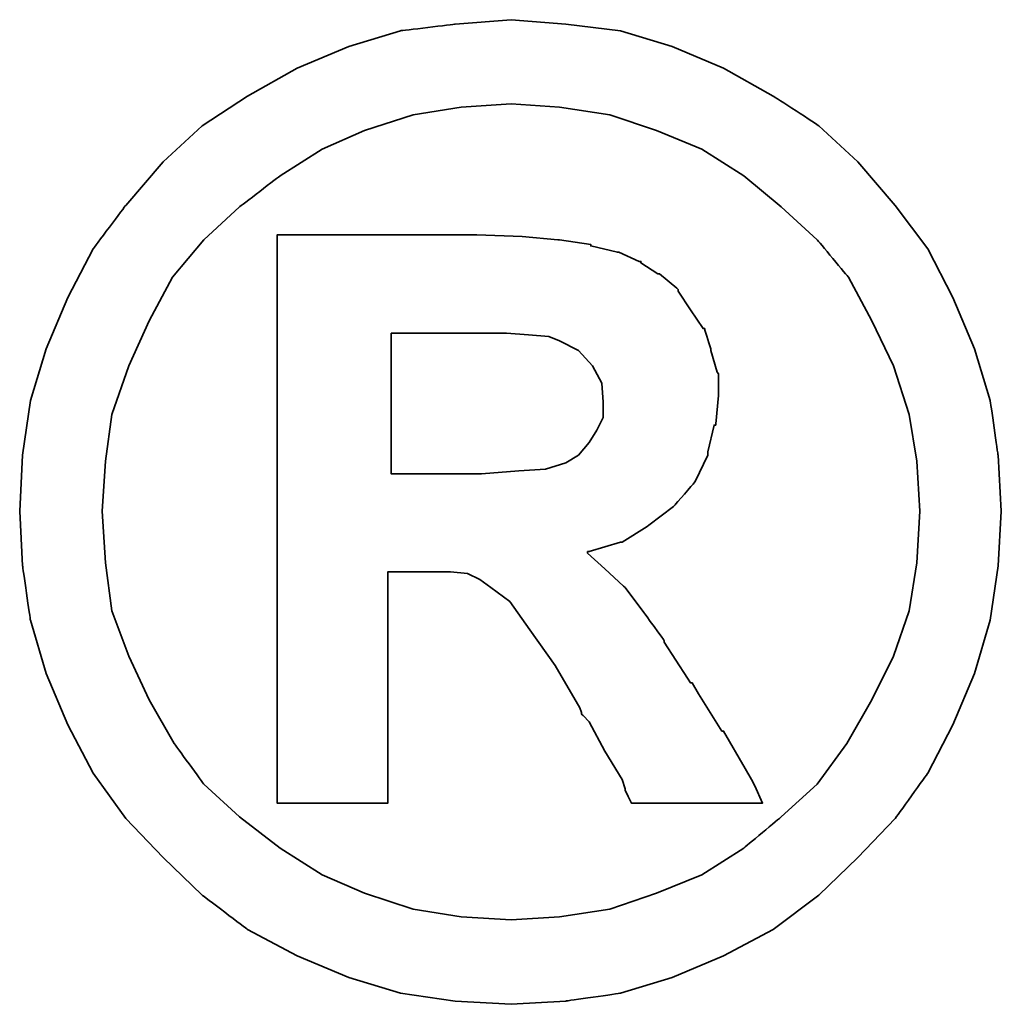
# Model space of a CAD drawing. Header units: millimetres. Extents: x 443 to 3685, y -1599 to 860.
# Tile 354 of 610: x 2865.41 to 2867.09, y -1564.66 to -1562.98. Entities that reach past the tile are written whole.
import ezdxf

# ---------------------------------------------------------------- set-up
doc = ezdxf.new("R2010")
doc.units = ezdxf.units.MM
doc.layers.add('DIM', color=4, linetype='CONTINUOUS')
doc.layers.add('layer 1', color=7, linetype='CONTINUOUS')

# ---------------------------------------------------------------- blocks, each defined once
blk = doc.blocks.new('TBI MOTION logo(完整正式版)')
at = {"layer": 'layer 1', "color": 22, "lineweight": 35}
for points, knots in [([(81.20634, 4.98624), (81.20634, 4.98624), (81.18649, 5.32862), (81.18649, 5.32862), (81.18649, 5.32862), (81.18649, 5.32862), (81.13886, 5.66206), (81.13886, 5.66206), (81.13886, 5.66206), (81.13886, 5.66206), (81.04359, 5.97764), (81.04359, 5.97764), (81.04359, 5.97764), (81.04359, 5.97764), (80.91061, 6.29124), (80.91061, 6.29124), (80.91061, 6.29124), (80.91061, 6.29124), (80.75778, 6.58697), (80.75778, 6.58697), (80.75778, 6.58697), (80.75778, 6.58697), (80.5593, 6.85294), (80.5593, 6.85294), (80.5593, 6.85294), (80.5593, 6.85294), (80.33105, 7.1189), (80.33105, 7.1189), (80.33105, 7.1189), (80.33105, 7.1189), (80.09287, 7.33921), (80.09287, 7.33921), (80.09287, 7.33921), (80.09287, 7.33921), (79.815, 7.51982), (79.815, 7.51982), (79.815, 7.51982), (79.815, 7.51982), (79.51133, 7.69051), (79.51133, 7.69051), (79.51133, 7.69051), (79.51133, 7.69051), (79.19773, 7.8235), (79.19773, 7.8235), (79.19773, 7.8235), (79.19773, 7.8235), (78.88215, 7.91877), (78.88215, 7.91877), (78.88215, 7.91877), (78.88215, 7.91877), (78.54871, 7.95846), (78.54871, 7.95846), (78.54871, 7.95846), (78.54871, 7.95846), (78.21526, 7.98625), (78.21526, 7.98625), (78.21526, 7.98625), (78.21526, 7.98625), (77.87388, 7.95846), (77.87388, 7.95846), (77.87388, 7.95846), (77.87388, 7.95846), (77.54044, 7.91877), (77.54044, 7.91877), (77.54044, 7.91877), (77.54044, 7.91877), (77.22485, 7.8235), (77.22485, 7.8235), (77.22485, 7.8235), (77.22485, 7.8235), (76.91027, 7.69051), (76.91027, 7.69051), (76.91027, 7.69051), (76.91027, 7.69051), (76.6056, 7.51982), (76.6056, 7.51982), (76.6056, 7.51982), (76.6056, 7.51982), (76.32972, 7.33921), (76.32972, 7.33921), (76.32972, 7.33921), (76.32972, 7.33921), (76.09154, 7.1189), (76.09154, 7.1189), (76.09154, 7.1189), (76.09154, 7.1189), (75.86329, 6.85294), (75.86329, 6.85294), (75.86329, 6.85294), (75.86329, 6.85294), (75.66382, 6.58697), (75.66382, 6.58697), (75.66382, 6.58697), (75.66382, 6.58697), (75.51099, 6.29124), (75.51099, 6.29124), (75.51099, 6.29124), (75.51099, 6.29124), (75.37702, 5.97764), (75.37702, 5.97764), (75.37702, 5.97764), (75.37702, 5.97764), (75.28175, 5.66206), (75.28175, 5.66206), (75.28175, 5.66206), (75.28175, 5.66206), (75.23411, 5.32862), (75.23411, 5.32862), (75.23411, 5.32862), (75.23411, 5.32862), (75.21625, 4.98624), (75.21625, 4.98624), (75.21625, 4.98624), (75.21625, 4.98624), (75.23411, 4.6528), (75.23411, 4.6528), (75.23411, 4.6528), (75.23411, 4.6528), (75.28175, 4.32035), (75.28175, 4.32035), (75.28175, 4.32035), (75.28175, 4.32035), (75.37702, 3.99583), (75.37702, 3.99583), (75.37702, 3.99583), (75.37702, 3.99583), (75.51099, 3.68224), (75.51099, 3.68224), (75.51099, 3.68224), (75.51099, 3.68224), (75.66382, 3.38749), (75.66382, 3.38749), (75.66382, 3.38749), (75.66382, 3.38749), (75.86329, 3.10963), (75.86329, 3.10963), (75.86329, 3.10963), (75.86329, 3.10963), (76.09154, 2.87145), (76.09154, 2.87145), (76.09154, 2.87145), (76.09154, 2.87145), (76.32972, 2.6432), (76.32972, 2.6432), (76.32972, 2.6432), (76.32972, 2.6432), (76.6056, 2.43381), (76.6056, 2.43381), (76.6056, 2.43381), (76.6056, 2.43381), (76.91027, 2.27205), (76.91027, 2.27205), (76.91027, 2.27205), (76.91027, 2.27205), (77.22485, 2.13906), (77.22485, 2.13906), (77.22485, 2.13906), (77.22485, 2.13906), (77.54044, 2.0438), (77.54044, 2.0438), (77.54044, 2.0438), (77.54044, 2.0438), (77.87388, 1.99616), (77.87388, 1.99616), (77.87388, 1.99616), (77.87388, 1.99616), (78.21526, 1.97631), (78.21526, 1.97631), (78.21526, 1.97631), (78.21526, 1.97631), (78.54871, 1.99616), (78.54871, 1.99616), (78.54871, 1.99616), (78.54871, 1.99616), (78.88215, 2.0438), (78.88215, 2.0438), (78.88215, 2.0438), (78.88215, 2.0438), (79.19773, 2.13906), (79.19773, 2.13906), (79.19773, 2.13906), (79.19773, 2.13906), (79.51133, 2.27205), (79.51133, 2.27205), (79.51133, 2.27205), (79.51133, 2.27205), (79.815, 2.43381), (79.815, 2.43381), (79.815, 2.43381), (79.815, 2.43381), (80.09287, 2.6432), (80.09287, 2.6432), (80.09287, 2.6432), (80.09287, 2.6432), (80.33105, 2.87145), (80.33105, 2.87145), (80.33105, 2.87145), (80.33105, 2.87145), (80.5593, 3.10963), (80.5593, 3.10963), (80.5593, 3.10963), (80.5593, 3.10963), (80.75778, 3.38749), (80.75778, 3.38749), (80.75778, 3.38749), (80.75778, 3.38749), (80.91061, 3.68224), (80.91061, 3.68224), (80.91061, 3.68224), (80.91061, 3.68224), (81.04359, 3.99583), (81.04359, 3.99583), (81.04359, 3.99583), (81.04359, 3.99583), (81.13886, 4.32035), (81.13886, 4.32035), (81.13886, 4.32035), (81.13886, 4.32035), (81.18649, 4.6528), (81.18649, 4.6528), (81.18649, 4.6528), (81.18649, 4.6528), (81.20634, 4.98624), (81.20634, 4.98624)], [0, 0, 0, 0, 0.0178571, 0.0178571, 0.0178571, 0.0178572, 0.0357143, 0.0357143, 0.0357143, 0.0357143, 0.0535714, 0.0535714, 0.0535714, 0.0535714, 0.0714286, 0.0714286, 0.0714286, 0.0714286, 0.0892857, 0.0892857, 0.0892857, 0.0892857, 0.1071429, 0.1071429, 0.1071429, 0.1071429, 0.125, 0.125, 0.125, 0.125, 0.1428571, 0.1428571, 0.1428571, 0.1428572, 0.1607143, 0.1607143, 0.1607143, 0.1607143, 0.1785714, 0.1785714, 0.1785714, 0.1785714, 0.1964286, 0.1964286, 0.1964286, 0.1964286, 0.2142857, 0.2142857, 0.2142857, 0.2142857, 0.2321429, 0.2321429, 0.2321429, 0.2321429, 0.25, 0.25, 0.25, 0.25, 0.2678571, 0.2678571, 0.2678571, 0.2678572, 0.2857143, 0.2857143, 0.2857143, 0.2857143, 0.3035714, 0.3035714, 0.3035714, 0.3035714, 0.3214286, 0.3214286, 0.3214286, 0.3214286, 0.3392857, 0.3392857, 0.3392857, 0.3392857, 0.3571429, 0.3571429, 0.3571429, 0.3571429, 0.375, 0.375, 0.375, 0.375, 0.3928571, 0.3928571, 0.3928571, 0.3928572, 0.4107143, 0.4107143, 0.4107143, 0.4107143, 0.4285714, 0.4285714, 0.4285714, 0.4285714, 0.4464286, 0.4464286, 0.4464286, 0.4464286, 0.4642857, 0.4642857, 0.4642857, 0.4642857, 0.4821429, 0.4821429, 0.4821429, 0.4821429, 0.5, 0.5, 0.5, 0.5, 0.5178571, 0.5178571, 0.5178571, 0.5178572, 0.5357143, 0.5357143, 0.5357143, 0.5357143, 0.5535714, 0.5535714, 0.5535714, 0.5535714, 0.5714286, 0.5714286, 0.5714286, 0.5714286, 0.5892857, 0.5892857, 0.5892857, 0.5892857, 0.6071429, 0.6071429, 0.6071429, 0.6071429, 0.625, 0.625, 0.625, 0.625, 0.6428571, 0.6428571, 0.6428571, 0.6428572, 0.6607143, 0.6607143, 0.6607143, 0.6607143, 0.6785714, 0.6785714, 0.6785714, 0.6785714, 0.6964286, 0.6964286, 0.6964286, 0.6964286, 0.7142857, 0.7142857, 0.7142857, 0.7142857, 0.7321429, 0.7321429, 0.7321429, 0.7321429, 0.75, 0.75, 0.75, 0.75, 0.7678571, 0.7678571, 0.7678571, 0.7678572, 0.7857143, 0.7857143, 0.7857143, 0.7857143, 0.8035714, 0.8035714, 0.8035714, 0.8035714, 0.8214286, 0.8214286, 0.8214286, 0.8214286, 0.8392857, 0.8392857, 0.8392857, 0.8392857, 0.8571429, 0.8571429, 0.8571429, 0.8571429, 0.875, 0.875, 0.875, 0.875, 0.8928571, 0.8928571, 0.8928571, 0.8928572, 0.9107143, 0.9107143, 0.9107143, 0.9107143, 0.9285714, 0.9285714, 0.9285714, 0.9285714, 0.9464286, 0.9464286, 0.9464286, 0.9464286, 0.9642857, 0.9642857, 0.9642857, 0.9642857, 0.9821429, 0.9821429, 0.9821429, 0.9821429, 1, 1, 1, 1]), ([(80.71014, 4.98624), (80.71014, 4.98624), (80.69129, 5.29091), (80.69129, 5.29091), (80.69129, 5.29091), (80.69129, 5.29091), (80.64464, 5.57672), (80.64464, 5.57672), (80.64464, 5.57672), (80.64464, 5.57672), (80.54937, 5.87245), (80.54937, 5.87245), (80.54937, 5.87245), (80.54937, 5.87245), (80.41639, 6.14833), (80.41639, 6.14833), (80.41639, 6.14833), (80.41639, 6.14833), (80.27349, 6.41429), (80.27349, 6.41429), (80.27349, 6.41429), (80.27349, 6.41429), (80.08295, 6.64255), (80.08295, 6.64255), (80.08295, 6.64255), (80.08295, 6.64255), (79.86264, 6.84301), (79.86264, 6.84301), (79.86264, 6.84301), (79.86264, 6.84301), (79.63439, 7.03355), (79.63439, 7.03355), (79.63439, 7.03355), (79.63439, 7.03355), (79.37835, 7.1963), (79.37835, 7.1963), (79.37835, 7.1963), (79.37835, 7.1963), (79.10246, 7.30944), (79.10246, 7.30944), (79.10246, 7.30944), (79.10246, 7.30944), (78.81665, 7.40471), (78.81665, 7.40471), (78.81665, 7.40471), (78.81665, 7.40471), (78.511, 7.45234), (78.511, 7.45234), (78.511, 7.45234), (78.511, 7.45234), (78.21526, 7.47219), (78.21526, 7.47219), (78.21526, 7.47219), (78.21526, 7.47219), (77.9106, 7.45234), (77.9106, 7.45234), (77.9106, 7.45234), (77.9106, 7.45234), (77.61685, 7.40471), (77.61685, 7.40471), (77.61685, 7.40471), (77.61685, 7.40471), (77.32012, 7.30944), (77.32012, 7.30944), (77.32012, 7.30944), (77.32012, 7.30944), (77.06309, 7.1963), (77.06309, 7.1963), (77.06309, 7.1963), (77.06309, 7.1963), (76.80606, 7.03355), (76.80606, 7.03355), (76.80606, 7.03355), (76.80606, 7.03355), (76.55797, 6.84301), (76.55797, 6.84301), (76.55797, 6.84301), (76.55797, 6.84301), (76.34063, 6.64255), (76.34063, 6.64255), (76.34063, 6.64255), (76.34063, 6.64255), (76.1491, 6.41429), (76.1491, 6.41429), (76.1491, 6.41429), (76.1491, 6.41429), (76.0062, 6.14833), (76.0062, 6.14833), (76.0062, 6.14833), (76.0062, 6.14833), (75.88314, 5.87245), (75.88314, 5.87245), (75.88314, 5.87245), (75.88314, 5.87245), (75.77794, 5.57672), (75.77794, 5.57672), (75.77794, 5.57672), (75.77794, 5.57672), (75.73924, 5.29091), (75.73924, 5.29091), (75.73924, 5.29091), (75.73924, 5.29091), (75.72039, 4.98624), (75.72039, 4.98624), (75.72039, 4.98624), (75.72039, 4.98624), (75.73924, 4.67165), (75.73924, 4.67165), (75.73924, 4.67165), (75.73924, 4.67165), (75.77794, 4.37791), (75.77794, 4.37791), (75.77794, 4.37791), (75.77794, 4.37791), (75.88314, 4.10102), (75.88314, 4.10102), (75.88314, 4.10102), (75.88314, 4.10102), (76.0062, 3.83407), (76.0062, 3.83407), (76.0062, 3.83407), (76.0062, 3.83407), (76.15902, 3.56811), (76.15902, 3.56811), (76.15902, 3.56811), (76.15902, 3.56811), (76.34063, 3.32001), (76.34063, 3.32001), (76.34063, 3.32001), (76.34063, 3.32001), (76.55797, 3.11955), (76.55797, 3.11955), (76.55797, 3.11955), (76.55797, 3.11955), (76.80606, 2.92901), (76.80606, 2.92901), (76.80606, 2.92901), (76.80606, 2.92901), (77.06309, 2.76725), (77.06309, 2.76725), (77.06309, 2.76725), (77.06309, 2.76725), (77.32012, 2.65412), (77.32012, 2.65412), (77.32012, 2.65412), (77.32012, 2.65412), (77.61685, 2.55786), (77.61685, 2.55786), (77.61685, 2.55786), (77.61685, 2.55786), (77.9106, 2.51022), (77.9106, 2.51022), (77.9106, 2.51022), (77.9106, 2.51022), (78.21526, 2.49137), (78.21526, 2.49137), (78.21526, 2.49137), (78.21526, 2.49137), (78.511, 2.51022), (78.511, 2.51022), (78.511, 2.51022), (78.511, 2.51022), (78.81665, 2.55786), (78.81665, 2.55786), (78.81665, 2.55786), (78.81665, 2.55786), (79.10246, 2.65412), (79.10246, 2.65412), (79.10246, 2.65412), (79.10246, 2.65412), (79.37835, 2.76725), (79.37835, 2.76725), (79.37835, 2.76725), (79.37835, 2.76725), (79.63439, 2.92901), (79.63439, 2.92901), (79.63439, 2.92901), (79.63439, 2.92901), (79.86264, 3.11955), (79.86264, 3.11955), (79.86264, 3.11955), (79.86264, 3.11955), (80.08295, 3.32001), (80.08295, 3.32001), (80.08295, 3.32001), (80.08295, 3.32001), (80.26356, 3.56811), (80.26356, 3.56811), (80.26356, 3.56811), (80.26356, 3.56811), (80.41639, 3.83407), (80.41639, 3.83407), (80.41639, 3.83407), (80.41639, 3.83407), (80.54937, 4.10102), (80.54937, 4.10102), (80.54937, 4.10102), (80.54937, 4.10102), (80.64464, 4.37791), (80.64464, 4.37791), (80.64464, 4.37791), (80.64464, 4.37791), (80.69129, 4.67165), (80.69129, 4.67165), (80.69129, 4.67165), (80.69129, 4.67165), (80.71014, 4.98624), (80.71014, 4.98624)], [0, 0, 0, 0, 0.0192308, 0.0192308, 0.0192308, 0.0192308, 0.0384615, 0.0384615, 0.0384615, 0.0384615, 0.0576923, 0.0576923, 0.0576923, 0.0576923, 0.0769231, 0.0769231, 0.0769231, 0.0769231, 0.0961538, 0.0961538, 0.0961538, 0.0961539, 0.1153846, 0.1153846, 0.1153846, 0.1153846, 0.1346154, 0.1346154, 0.1346154, 0.1346154, 0.1538462, 0.1538462, 0.1538462, 0.1538462, 0.1730769, 0.1730769, 0.1730769, 0.1730769, 0.1923077, 0.1923077, 0.1923077, 0.1923077, 0.2115385, 0.2115385, 0.2115385, 0.2115385, 0.2307692, 0.2307692, 0.2307692, 0.2307692, 0.25, 0.25, 0.25, 0.25, 0.2692308, 0.2692308, 0.2692308, 0.2692308, 0.2884615, 0.2884615, 0.2884615, 0.2884615, 0.3076923, 0.3076923, 0.3076923, 0.3076923, 0.3269231, 0.3269231, 0.3269231, 0.3269231, 0.3461538, 0.3461538, 0.3461538, 0.3461539, 0.3653846, 0.3653846, 0.3653846, 0.3653846, 0.3846154, 0.3846154, 0.3846154, 0.3846154, 0.4038462, 0.4038462, 0.4038462, 0.4038462, 0.4230769, 0.4230769, 0.4230769, 0.4230769, 0.4423077, 0.4423077, 0.4423077, 0.4423077, 0.4615385, 0.4615385, 0.4615385, 0.4615385, 0.4807692, 0.4807692, 0.4807692, 0.4807692, 0.5, 0.5, 0.5, 0.5, 0.5192308, 0.5192308, 0.5192308, 0.5192308, 0.5384615, 0.5384615, 0.5384615, 0.5384615, 0.5576923, 0.5576923, 0.5576923, 0.5576923, 0.5769231, 0.5769231, 0.5769231, 0.5769231, 0.5961538, 0.5961538, 0.5961538, 0.5961539, 0.6153846, 0.6153846, 0.6153846, 0.6153846, 0.6346154, 0.6346154, 0.6346154, 0.6346154, 0.6538462, 0.6538462, 0.6538462, 0.6538462, 0.6730769, 0.6730769, 0.6730769, 0.6730769, 0.6923077, 0.6923077, 0.6923077, 0.6923077, 0.7115385, 0.7115385, 0.7115385, 0.7115385, 0.7307692, 0.7307692, 0.7307692, 0.7307692, 0.75, 0.75, 0.75, 0.75, 0.7692308, 0.7692308, 0.7692308, 0.7692308, 0.7884615, 0.7884615, 0.7884615, 0.7884615, 0.8076923, 0.8076923, 0.8076923, 0.8076923, 0.8269231, 0.8269231, 0.8269231, 0.8269231, 0.8461538, 0.8461538, 0.8461538, 0.8461539, 0.8653846, 0.8653846, 0.8653846, 0.8653846, 0.8846154, 0.8846154, 0.8846154, 0.8846154, 0.9038462, 0.9038462, 0.9038462, 0.9038462, 0.9230769, 0.9230769, 0.9230769, 0.9230769, 0.9423077, 0.9423077, 0.9423077, 0.9423077, 0.9615385, 0.9615385, 0.9615385, 0.9615385, 0.9807692, 0.9807692, 0.9807692, 0.9807692, 1, 1, 1, 1]), ([(76.78721, 3.2823), (76.78721, 3.2823), (76.78721, 3.32001), (76.78721, 3.32001), (76.78721, 3.32001), (76.78721, 3.32001), (76.78721, 3.42422), (76.78721, 3.42422), (76.78721, 3.42422), (76.78721, 3.42422), (76.78721, 3.59689), (76.78721, 3.59689), (76.78721, 3.59689), (76.78721, 3.59689), (76.78721, 3.80529), (76.78721, 3.80529), (76.78721, 3.80529), (76.78721, 3.80529), (76.78721, 4.0524), (76.78721, 4.0524), (76.78721, 4.0524), (76.78721, 4.0524), (76.78721, 4.32035), (76.78721, 4.32035), (76.78721, 4.32035), (76.78721, 4.32035), (76.78721, 4.92868), (76.78721, 4.92868), (76.78721, 4.92868), (76.78721, 4.92868), (76.78721, 5.53801), (76.78721, 5.53801), (76.78721, 5.53801), (76.78721, 5.53801), (76.78721, 5.82482), (76.78721, 5.82482), (76.78721, 5.82482), (76.78721, 5.82482), (76.78721, 6.07291), (76.78721, 6.07291), (76.78721, 6.07291), (76.78721, 6.07291), (76.78721, 6.30017), (76.78721, 6.30017), (76.78721, 6.30017), (76.78721, 6.30017), (76.78721, 6.45399), (76.78721, 6.45399), (76.78721, 6.45399), (76.78721, 6.45399), (76.78721, 6.5572), (76.78721, 6.5572), (76.78721, 6.5572), (76.78721, 6.5572), (76.78721, 6.59689), (76.78721, 6.59689), (76.78721, 6.59689), (76.78721, 6.59689), (76.78721, 6.67232), (76.78721, 6.67232), (76.78721, 6.67232), (76.78721, 6.67232), (76.8537, 6.67232), (76.8537, 6.67232), (76.8537, 6.67232), (76.8537, 6.67232), (76.87355, 6.67232), (76.87355, 6.67232), (76.87355, 6.67232), (76.87355, 6.67232), (76.91027, 6.67232), (76.91027, 6.67232), (76.91027, 6.67232), (76.91027, 6.67232), (77.04424, 6.67232), (77.04424, 6.67232), (77.04424, 6.67232), (77.04424, 6.67232), (77.22485, 6.67232), (77.22485, 6.67232), (77.22485, 6.67232), (77.22485, 6.67232), (77.43524, 6.67232), (77.43524, 6.67232), (77.43524, 6.67232), (77.43524, 6.67232), (77.65357, 6.67232), (77.65357, 6.67232), (77.65357, 6.67232), (77.65357, 6.67232), (77.82625, 6.67232), (77.82625, 6.67232), (77.82625, 6.67232), (77.82625, 6.67232), (77.94037, 6.67232), (77.94037, 6.67232), (77.94037, 6.67232), (77.94037, 6.67232), (77.97709, 6.67232), (77.97709, 6.67232), (77.97709, 6.67232), (77.97709, 6.67232), (77.99694, 6.67232), (77.99694, 6.67232), (77.99694, 6.67232), (77.99694, 6.67232), (78.00686, 6.67232), (78.00686, 6.67232), (78.00686, 6.67232), (78.00686, 6.67232), (78.28275, 6.6624), (78.28275, 6.6624), (78.28275, 6.6624), (78.28275, 6.6624), (78.50107, 6.64255), (78.50107, 6.64255), (78.50107, 6.64255), (78.50107, 6.64255), (78.511, 6.64255), (78.511, 6.64255), (78.511, 6.64255), (78.511, 6.64255), (78.70154, 6.61476), (78.70154, 6.61476), (78.70154, 6.61476), (78.70154, 6.61476), (78.70154, 6.60483), (78.70154, 6.60483), (78.70154, 6.60483), (78.70154, 6.60483), (78.86429, 6.56713), (78.86429, 6.56713), (78.86429, 6.56713), (78.86429, 6.56713), (78.87223, 6.56713), (78.87223, 6.56713), (78.87223, 6.56713), (78.87223, 6.56713), (78.99727, 6.51056), (78.99727, 6.51056), (78.99727, 6.51056), (78.99727, 6.51056), (79.00719, 6.51056), (79.00719, 6.51056), (79.00719, 6.51056), (79.00719, 6.51056), (79.00719, 6.50162), (79.00719, 6.50162), (79.00719, 6.50162), (79.00719, 6.50162), (79.1104, 6.43415), (79.1104, 6.43415), (79.1104, 6.43415), (79.1104, 6.43415), (79.12132, 6.43415), (79.12132, 6.43415), (79.12132, 6.43415), (79.12132, 6.43415), (79.22552, 6.34781), (79.22552, 6.34781), (79.22552, 6.34781), (79.22552, 6.34781), (79.23544, 6.33888), (79.23544, 6.33888), (79.23544, 6.33888), (79.23544, 6.33888), (79.23544, 6.32895), (79.23544, 6.32895), (79.23544, 6.32895), (79.23544, 6.32895), (79.31087, 6.21483), (79.31087, 6.21483), (79.31087, 6.21483), (79.31087, 6.21483), (79.38629, 6.1007), (79.38629, 6.1007), (79.38629, 6.1007), (79.38629, 6.1007), (79.3972, 6.1007), (79.3972, 6.1007), (79.3972, 6.1007), (79.3972, 6.1007), (79.3972, 6.09078), (79.3972, 6.09078), (79.3972, 6.09078), (79.3972, 6.09078), (79.43392, 5.97764), (79.43392, 5.97764), (79.43392, 5.97764), (79.43392, 5.97764), (79.43392, 5.96772), (79.43392, 5.96772), (79.43392, 5.96772), (79.43392, 5.96772), (79.47362, 5.83474), (79.47362, 5.83474), (79.47362, 5.83474), (79.47362, 5.83474), (79.48156, 5.82482), (79.48156, 5.82482), (79.48156, 5.82482), (79.48156, 5.82482), (79.48156, 5.69977), (79.48156, 5.69977), (79.48156, 5.69977), (79.48156, 5.69977), (79.48156, 5.69183), (79.48156, 5.69183), (79.48156, 5.69183), (79.48156, 5.69183), (79.4637, 5.51915), (79.4637, 5.51915), (79.4637, 5.51915), (79.4637, 5.51915), (79.4637, 5.51122), (79.4637, 5.51122), (79.4637, 5.51122), (79.4637, 5.51122), (79.45377, 5.51122), (79.45377, 5.51122), (79.45377, 5.51122), (79.45377, 5.51122), (79.41507, 5.34847), (79.41507, 5.34847), (79.41507, 5.34847), (79.41507, 5.34847), (79.41507, 5.33854), (79.41507, 5.33854), (79.41507, 5.33854), (79.41507, 5.33854), (79.41507, 5.32862), (79.41507, 5.32862), (79.41507, 5.32862), (79.41507, 5.32862), (79.33865, 5.16785), (79.33865, 5.16785), (79.33865, 5.16785), (79.33865, 5.16785), (79.33071, 5.15693), (79.33071, 5.15693), (79.33071, 5.15693), (79.33071, 5.15693), (79.2156, 5.02495), (79.2156, 5.02495), (79.2156, 5.02495), (79.2156, 5.02495), (79.20567, 5.01502), (79.20567, 5.01502), (79.20567, 5.01502), (79.20567, 5.01502), (79.05483, 4.89991), (79.05483, 4.89991), (79.05483, 4.89991), (79.05483, 4.89991), (79.04491, 4.89197), (79.04491, 4.89197), (79.04491, 4.89197), (79.04491, 4.89197), (78.89208, 4.7967), (78.89208, 4.7967), (78.89208, 4.7967), (78.89208, 4.7967), (78.88215, 4.7967), (78.88215, 4.7967), (78.88215, 4.7967), (78.88215, 4.7967), (78.69161, 4.73913), (78.69161, 4.73913), (78.69161, 4.73913), (78.69161, 4.73913), (78.68169, 4.73913), (78.68169, 4.73913), (78.68169, 4.73913), (78.68169, 4.73913), (78.68169, 4.72921), (78.68169, 4.72921), (78.68169, 4.72921), (78.68169, 4.72921), (78.78688, 4.63394), (78.78688, 4.63394), (78.78688, 4.63394), (78.78688, 4.63394), (78.902, 4.52875), (78.902, 4.52875), (78.902, 4.52875), (78.902, 4.52875), (78.91093, 4.52081), (78.91093, 4.52081), (78.91093, 4.52081), (78.91093, 4.52081), (79.02506, 4.36798), (79.02506, 4.36798), (79.02506, 4.36798), (79.02506, 4.36798), (79.1501, 4.1953), (79.1501, 4.1953), (79.1501, 4.1953), (79.1501, 4.1953), (79.1501, 4.18736), (79.1501, 4.18736), (79.1501, 4.18736), (79.1501, 4.18736), (79.29201, 3.96705), (79.29201, 3.96705), (79.29201, 3.96705), (79.29201, 3.96705), (79.31087, 3.93828), (79.31087, 3.93828), (79.31087, 3.93828), (79.31087, 3.93828), (79.32079, 3.93828), (79.32079, 3.93828), (79.32079, 3.93828), (79.32079, 3.93828), (79.3585, 3.87178), (79.3585, 3.87178), (79.3585, 3.87178), (79.3585, 3.87178), (79.50141, 3.64353), (79.50141, 3.64353), (79.50141, 3.64353), (79.50141, 3.64353), (79.51133, 3.64353), (79.51133, 3.64353), (79.51133, 3.64353), (79.51133, 3.64353), (79.64431, 3.41528), (79.64431, 3.41528), (79.64431, 3.41528), (79.64431, 3.41528), (79.68202, 3.3478), (79.68202, 3.3478), (79.68202, 3.3478), (79.68202, 3.3478), (79.70187, 3.31009), (79.70187, 3.31009), (79.70187, 3.31009), (79.70187, 3.31009), (79.7495, 3.2049), (79.7495, 3.2049), (79.7495, 3.2049), (79.7495, 3.2049), (79.64431, 3.2049), (79.64431, 3.2049), (79.64431, 3.2049), (79.64431, 3.2049), (79.62546, 3.2049), (79.62546, 3.2049), (79.62546, 3.2049), (79.62546, 3.2049), (79.53912, 3.2049), (79.53912, 3.2049), (79.53912, 3.2049), (79.53912, 3.2049), (79.31087, 3.2049), (79.31087, 3.2049), (79.31087, 3.2049), (79.31087, 3.2049), (79.08262, 3.2049), (79.08262, 3.2049), (79.08262, 3.2049), (79.08262, 3.2049), (79.00719, 3.2049), (79.00719, 3.2049), (79.00719, 3.2049), (79.00719, 3.2049), (78.98735, 3.2049), (78.98735, 3.2049), (78.98735, 3.2049), (78.98735, 3.2049), (78.94964, 3.2049), (78.94964, 3.2049), (78.94964, 3.2049), (78.94964, 3.2049), (78.92979, 3.24459), (78.92979, 3.24459), (78.92979, 3.24459), (78.92979, 3.24459), (78.91093, 3.2823), (78.91093, 3.2823), (78.91093, 3.2823), (78.91093, 3.2823), (78.91093, 3.29223), (78.91093, 3.29223), (78.91093, 3.29223), (78.91093, 3.29223), (78.89208, 3.3478), (78.89208, 3.3478), (78.89208, 3.3478), (78.89208, 3.3478), (78.78688, 3.52048), (78.78688, 3.52048), (78.78688, 3.52048), (78.78688, 3.52048), (78.69161, 3.7001), (78.69161, 3.7001), (78.69161, 3.7001), (78.69161, 3.7001), (78.6539, 3.7388), (78.6539, 3.7388), (78.6539, 3.7388), (78.6539, 3.7388), (78.64398, 3.74873), (78.64398, 3.74873), (78.64398, 3.74873), (78.64398, 3.74873), (78.64398, 3.75766), (78.64398, 3.75766), (78.64398, 3.75766), (78.64398, 3.75766), (78.63405, 3.78644), (78.63405, 3.78644), (78.63405, 3.78644), (78.63405, 3.78644), (78.48321, 4.04347), (78.48321, 4.04347), (78.48321, 4.04347), (78.48321, 4.04347), (78.33038, 4.2618), (78.33038, 4.2618), (78.33038, 4.2618), (78.33038, 4.2618), (78.20732, 4.43447), (78.20732, 4.43447), (78.20732, 4.43447), (78.20732, 4.43447), (78.09221, 4.52081), (78.09221, 4.52081), (78.09221, 4.52081), (78.09221, 4.52081), (78.02472, 4.56845), (78.02472, 4.56845), (78.02472, 4.56845), (78.02472, 4.56845), (77.9493, 4.60616), (77.9493, 4.60616), (77.9493, 4.60616), (77.9493, 4.60616), (77.8451, 4.61608), (77.8451, 4.61608), (77.8451, 4.61608), (77.8451, 4.61608), (77.71113, 4.61608), (77.71113, 4.61608), (77.71113, 4.61608), (77.71113, 4.61608), (77.69128, 4.61608), (77.69128, 4.61608), (77.69128, 4.61608), (77.69128, 4.61608), (77.67342, 4.61608), (77.67342, 4.61608), (77.67342, 4.61608), (77.67342, 4.61608), (77.5583, 4.61608), (77.5583, 4.61608), (77.5583, 4.61608), (77.5583, 4.61608), (77.46303, 4.61608), (77.46303, 4.61608), (77.46303, 4.61608), (77.46303, 4.61608), (77.46303, 4.54761), (77.46303, 4.54761), (77.46303, 4.54761), (77.46303, 4.54761), (77.46303, 4.47318), (77.46303, 4.47318), (77.46303, 4.47318), (77.46303, 4.47318), (77.46303, 4.24294), (77.46303, 4.24294), (77.46303, 4.24294), (77.46303, 4.24294), (77.46303, 3.99583), (77.46303, 3.99583), (77.46303, 3.99583), (77.46303, 3.99583), (77.46303, 3.72888), (77.46303, 3.72888), (77.46303, 3.72888), (77.46303, 3.72888), (77.46303, 3.51055), (77.46303, 3.51055), (77.46303, 3.51055), (77.46303, 3.51055), (77.46303, 3.42422), (77.46303, 3.42422), (77.46303, 3.42422), (77.46303, 3.42422), (77.46303, 3.35773), (77.46303, 3.35773), (77.46303, 3.35773), (77.46303, 3.35773), (77.46303, 3.30017), (77.46303, 3.30017), (77.46303, 3.30017), (77.46303, 3.30017), (77.46303, 3.2823), (77.46303, 3.2823), (77.46303, 3.2823), (77.46303, 3.2823), (77.46303, 3.2049), (77.46303, 3.2049), (77.46303, 3.2049), (77.46303, 3.2049), (77.39753, 3.2049), (77.39753, 3.2049), (77.39753, 3.2049), (77.39753, 3.2049), (77.37768, 3.2049), (77.37768, 3.2049), (77.37768, 3.2049), (77.37768, 3.2049), (77.32012, 3.2049), (77.32012, 3.2049), (77.32012, 3.2049), (77.32012, 3.2049), (77.12165, 3.2049), (77.12165, 3.2049), (77.12165, 3.2049), (77.12165, 3.2049), (76.94897, 3.2049), (76.94897, 3.2049), (76.94897, 3.2049), (76.94897, 3.2049), (76.8924, 3.2049), (76.8924, 3.2049), (76.8924, 3.2049), (76.8924, 3.2049), (76.8537, 3.2049), (76.8537, 3.2049), (76.8537, 3.2049), (76.8537, 3.2049), (76.78721, 3.2049), (76.78721, 3.2049), (76.78721, 3.2049), (76.78721, 3.2049), (76.78721, 3.2823), (76.78721, 3.2823)], [0, 0, 0, 0, 0.0074074, 0.0074074, 0.0074074, 0.0074074, 0.0148148, 0.0148148, 0.0148148, 0.0148148, 0.0222222, 0.0222222, 0.0222222, 0.0222222, 0.0296296, 0.0296296, 0.0296296, 0.0296296, 0.037037, 0.037037, 0.037037, 0.037037, 0.0444444, 0.0444444, 0.0444444, 0.0444445, 0.0518519, 0.0518519, 0.0518519, 0.0518519, 0.0592593, 0.0592593, 0.0592593, 0.0592593, 0.0666667, 0.0666667, 0.0666667, 0.0666667, 0.0740741, 0.0740741, 0.0740741, 0.0740741, 0.0814815, 0.0814815, 0.0814815, 0.0814815, 0.0888889, 0.0888889, 0.0888889, 0.0888889, 0.0962963, 0.0962963, 0.0962963, 0.0962963, 0.1037037, 0.1037037, 0.1037037, 0.1037037, 0.1111111, 0.1111111, 0.1111111, 0.1111111, 0.1185185, 0.1185185, 0.1185185, 0.1185185, 0.1259259, 0.1259259, 0.1259259, 0.1259259, 0.1333333, 0.1333333, 0.1333333, 0.1333333, 0.1407407, 0.1407407, 0.1407407, 0.1407408, 0.1481481, 0.1481481, 0.1481481, 0.1481482, 0.1555556, 0.1555556, 0.1555556, 0.1555556, 0.162963, 0.162963, 0.162963, 0.162963, 0.1703704, 0.1703704, 0.1703704, 0.1703704, 0.1777778, 0.1777778, 0.1777778, 0.1777778, 0.1851852, 0.1851852, 0.1851852, 0.1851852, 0.1925926, 0.1925926, 0.1925926, 0.1925926, 0.2, 0.2, 0.2, 0.2, 0.2074074, 0.2074074, 0.2074074, 0.2074074, 0.2148148, 0.2148148, 0.2148148, 0.2148148, 0.2222222, 0.2222222, 0.2222222, 0.2222222, 0.2296296, 0.2296296, 0.2296296, 0.2296296, 0.237037, 0.237037, 0.237037, 0.237037, 0.2444444, 0.2444444, 0.2444444, 0.2444445, 0.2518519, 0.2518519, 0.2518519, 0.2518519, 0.2592593, 0.2592593, 0.2592593, 0.2592593, 0.2666667, 0.2666667, 0.2666667, 0.2666667, 0.2740741, 0.2740741, 0.2740741, 0.2740741, 0.2814815, 0.2814815, 0.2814815, 0.2814815, 0.2888889, 0.2888889, 0.2888889, 0.2888889, 0.2962963, 0.2962963, 0.2962963, 0.2962963, 0.3037037, 0.3037037, 0.3037037, 0.3037037, 0.3111111, 0.3111111, 0.3111111, 0.3111111, 0.3185185, 0.3185185, 0.3185185, 0.3185185, 0.3259259, 0.3259259, 0.3259259, 0.3259259, 0.3333333, 0.3333333, 0.3333333, 0.3333333, 0.3407407, 0.3407407, 0.3407407, 0.3407408, 0.3481481, 0.3481481, 0.3481481, 0.3481482, 0.3555556, 0.3555556, 0.3555556, 0.3555556, 0.362963, 0.362963, 0.362963, 0.362963, 0.3703704, 0.3703704, 0.3703704, 0.3703704, 0.3777778, 0.3777778, 0.3777778, 0.3777778, 0.3851852, 0.3851852, 0.3851852, 0.3851852, 0.3925926, 0.3925926, 0.3925926, 0.3925926, 0.4, 0.4, 0.4, 0.4, 0.4074074, 0.4074074, 0.4074074, 0.4074074, 0.4148148, 0.4148148, 0.4148148, 0.4148148, 0.4222222, 0.4222222, 0.4222222, 0.4222222, 0.4296296, 0.4296296, 0.4296296, 0.4296296, 0.437037, 0.437037, 0.437037, 0.437037, 0.4444444, 0.4444444, 0.4444444, 0.4444445, 0.4518519, 0.4518519, 0.4518519, 0.4518519, 0.4592593, 0.4592593, 0.4592593, 0.4592593, 0.4666667, 0.4666667, 0.4666667, 0.4666667, 0.4740741, 0.4740741, 0.4740741, 0.4740741, 0.4814815, 0.4814815, 0.4814815, 0.4814815, 0.4888889, 0.4888889, 0.4888889, 0.4888889, 0.4962963, 0.4962963, 0.4962963, 0.4962963, 0.5037037, 0.5037037, 0.5037037, 0.5037037, 0.5111111, 0.5111111, 0.5111111, 0.5111111, 0.5185185, 0.5185185, 0.5185185, 0.5185185, 0.5259259, 0.5259259, 0.5259259, 0.5259259, 0.5333333, 0.5333333, 0.5333333, 0.5333333, 0.5407407, 0.5407407, 0.5407407, 0.5407408, 0.5481481, 0.5481481, 0.5481481, 0.5481482, 0.5555556, 0.5555556, 0.5555556, 0.5555556, 0.562963, 0.562963, 0.562963, 0.562963, 0.5703704, 0.5703704, 0.5703704, 0.5703704, 0.5777778, 0.5777778, 0.5777778, 0.5777778, 0.5851852, 0.5851852, 0.5851852, 0.5851852, 0.5925926, 0.5925926, 0.5925926, 0.5925926, 0.6, 0.6, 0.6, 0.6, 0.6074074, 0.6074074, 0.6074074, 0.6074074, 0.6148148, 0.6148148, 0.6148148, 0.6148148, 0.6222222, 0.6222222, 0.6222222, 0.6222222, 0.6296296, 0.6296296, 0.6296296, 0.6296296, 0.637037, 0.637037, 0.637037, 0.637037, 0.6444444, 0.6444444, 0.6444444, 0.6444445, 0.6518519, 0.6518519, 0.6518519, 0.6518519, 0.6592593, 0.6592593, 0.6592593, 0.6592593, 0.6666667, 0.6666667, 0.6666667, 0.6666667, 0.6740741, 0.6740741, 0.6740741, 0.6740741, 0.6814815, 0.6814815, 0.6814815, 0.6814815, 0.6888889, 0.6888889, 0.6888889, 0.6888889, 0.6962963, 0.6962963, 0.6962963, 0.6962963, 0.7037037, 0.7037037, 0.7037037, 0.7037037, 0.7111111, 0.7111111, 0.7111111, 0.7111111, 0.7185185, 0.7185185, 0.7185185, 0.7185185, 0.7259259, 0.7259259, 0.7259259, 0.7259259, 0.7333333, 0.7333333, 0.7333333, 0.7333333, 0.7407407, 0.7407407, 0.7407407, 0.7407408, 0.7481481, 0.7481481, 0.7481481, 0.7481482, 0.7555556, 0.7555556, 0.7555556, 0.7555556, 0.762963, 0.762963, 0.762963, 0.762963, 0.7703704, 0.7703704, 0.7703704, 0.7703704, 0.7777778, 0.7777778, 0.7777778, 0.7777778, 0.7851852, 0.7851852, 0.7851852, 0.7851852, 0.7925926, 0.7925926, 0.7925926, 0.7925926, 0.8, 0.8, 0.8, 0.8, 0.8074074, 0.8074074, 0.8074074, 0.8074074, 0.8148148, 0.8148148, 0.8148148, 0.8148148, 0.8222222, 0.8222222, 0.8222222, 0.8222222, 0.8296296, 0.8296296, 0.8296296, 0.8296296, 0.837037, 0.837037, 0.837037, 0.837037, 0.8444444, 0.8444444, 0.8444444, 0.8444445, 0.8518519, 0.8518519, 0.8518519, 0.8518519, 0.8592593, 0.8592593, 0.8592593, 0.8592593, 0.8666667, 0.8666667, 0.8666667, 0.8666667, 0.8740741, 0.8740741, 0.8740741, 0.8740741, 0.8814815, 0.8814815, 0.8814815, 0.8814815, 0.8888889, 0.8888889, 0.8888889, 0.8888889, 0.8962963, 0.8962963, 0.8962963, 0.8962963, 0.9037037, 0.9037037, 0.9037037, 0.9037037, 0.9111111, 0.9111111, 0.9111111, 0.9111111, 0.9185185, 0.9185185, 0.9185185, 0.9185185, 0.9259259, 0.9259259, 0.9259259, 0.9259259, 0.9333333, 0.9333333, 0.9333333, 0.9333333, 0.9407407, 0.9407407, 0.9407407, 0.9407408, 0.9481481, 0.9481481, 0.9481481, 0.9481482, 0.9555556, 0.9555556, 0.9555556, 0.9555556, 0.962963, 0.962963, 0.962963, 0.962963, 0.9703704, 0.9703704, 0.9703704, 0.9703704, 0.9777778, 0.9777778, 0.9777778, 0.9777778, 0.9851852, 0.9851852, 0.9851852, 0.9851852, 0.9925926, 0.9925926, 0.9925926, 0.9925926, 1, 1, 1, 1]), ([(77.48288, 6.07291), (77.48288, 6.07291), (77.48288, 5.99551), (77.48288, 5.99551), (77.48288, 5.99551), (77.48288, 5.99551), (77.48288, 5.82482), (77.48288, 5.82482), (77.48288, 5.82482), (77.48288, 5.82482), (77.48288, 5.63328), (77.48288, 5.63328), (77.48288, 5.63328), (77.48288, 5.63328), (77.48288, 5.46358), (77.48288, 5.46358), (77.48288, 5.46358), (77.48288, 5.46358), (77.48288, 5.29091), (77.48288, 5.29091), (77.48288, 5.29091), (77.48288, 5.29091), (77.48288, 5.21449), (77.48288, 5.21449), (77.48288, 5.21449), (77.48288, 5.21449), (77.50074, 5.21449), (77.50074, 5.21449), (77.50074, 5.21449), (77.50074, 5.21449), (77.71113, 5.21449), (77.71113, 5.21449), (77.71113, 5.21449), (77.71113, 5.21449), (77.94037, 5.21449), (77.94037, 5.21449), (77.94037, 5.21449), (77.94037, 5.21449), (78.01579, 5.21449), (78.01579, 5.21449), (78.01579, 5.21449), (78.01579, 5.21449), (78.03465, 5.21449), (78.03465, 5.21449), (78.03465, 5.21449), (78.03465, 5.21449), (78.2629, 5.23335), (78.2629, 5.23335), (78.2629, 5.23335), (78.2629, 5.23335), (78.42565, 5.24327), (78.42565, 5.24327), (78.42565, 5.24327), (78.42565, 5.24327), (78.54871, 5.28098), (78.54871, 5.28098), (78.54871, 5.28098), (78.54871, 5.28098), (78.62611, 5.32862), (78.62611, 5.32862), (78.62611, 5.32862), (78.62611, 5.32862), (78.69161, 5.40503), (78.69161, 5.40503), (78.69161, 5.40503), (78.69161, 5.40503), (78.73925, 5.48145), (78.73925, 5.48145), (78.73925, 5.48145), (78.73925, 5.48145), (78.77696, 5.55885), (78.77696, 5.55885), (78.77696, 5.55885), (78.77696, 5.55885), (78.77696, 5.65214), (78.77696, 5.65214), (78.77696, 5.65214), (78.77696, 5.65214), (78.76902, 5.76726), (78.76902, 5.76726), (78.76902, 5.76726), (78.76902, 5.76726), (78.71146, 5.87245), (78.71146, 5.87245), (78.71146, 5.87245), (78.71146, 5.87245), (78.62611, 5.96772), (78.62611, 5.96772), (78.62611, 5.96772), (78.62611, 5.96772), (78.511, 6.02528), (78.511, 6.02528), (78.511, 6.02528), (78.511, 6.02528), (78.44451, 6.05306), (78.44451, 6.05306), (78.44451, 6.05306), (78.44451, 6.05306), (78.32046, 6.06299), (78.32046, 6.06299), (78.32046, 6.06299), (78.32046, 6.06299), (78.18748, 6.07291), (78.18748, 6.07291), (78.18748, 6.07291), (78.18748, 6.07291), (77.99694, 6.07291), (77.99694, 6.07291), (77.99694, 6.07291), (77.99694, 6.07291), (77.97709, 6.07291), (77.97709, 6.07291), (77.97709, 6.07291), (77.97709, 6.07291), (77.90167, 6.07291), (77.90167, 6.07291), (77.90167, 6.07291), (77.90167, 6.07291), (77.69128, 6.07291), (77.69128, 6.07291), (77.69128, 6.07291), (77.69128, 6.07291), (77.50074, 6.07291), (77.50074, 6.07291), (77.50074, 6.07291), (77.50074, 6.07291), (77.48288, 6.07291), (77.48288, 6.07291)], [0, 0, 0, 0, 0.03125, 0.03125, 0.03125, 0.03125, 0.0625, 0.0625, 0.0625, 0.0625, 0.09375, 0.09375, 0.09375, 0.09375, 0.125, 0.125, 0.125, 0.125, 0.15625, 0.15625, 0.15625, 0.15625, 0.1875, 0.1875, 0.1875, 0.1875, 0.21875, 0.21875, 0.21875, 0.21875, 0.25, 0.25, 0.25, 0.25, 0.28125, 0.28125, 0.28125, 0.28125, 0.3125, 0.3125, 0.3125, 0.3125, 0.34375, 0.34375, 0.34375, 0.34375, 0.375, 0.375, 0.375, 0.375, 0.40625, 0.40625, 0.40625, 0.40625, 0.4375, 0.4375, 0.4375, 0.4375, 0.46875, 0.46875, 0.46875, 0.46875, 0.5, 0.5, 0.5, 0.5, 0.53125, 0.53125, 0.53125, 0.53125, 0.5625, 0.5625, 0.5625, 0.5625, 0.59375, 0.59375, 0.59375, 0.59375, 0.625, 0.625, 0.625, 0.625, 0.65625, 0.65625, 0.65625, 0.65625, 0.6875, 0.6875, 0.6875, 0.6875, 0.71875, 0.71875, 0.71875, 0.71875, 0.75, 0.75, 0.75, 0.75, 0.78125, 0.78125, 0.78125, 0.78125, 0.8125, 0.8125, 0.8125, 0.8125, 0.84375, 0.84375, 0.84375, 0.84375, 0.875, 0.875, 0.875, 0.875, 0.90625, 0.90625, 0.90625, 0.90625, 0.9375, 0.9375, 0.9375, 0.9375, 0.96875, 0.96875, 0.96875, 0.96875, 1, 1, 1, 1])]:
    blk.add_open_spline(points, degree=3, knots=knots, dxfattribs=at)

msp = doc.modelspace()

# ---------------------------------------------------------------- block references
at = {"layer": 'DIM', "color": 7, "xscale": 0.2802190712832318, "yscale": 0.2802190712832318, "zscale": 0.2802190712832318}
msp.add_blockref('TBI MOTION logo(完整正式版)', (2844.3345, -1565.2184), dxfattribs=at)

doc.saveas('drawing.dxf')
